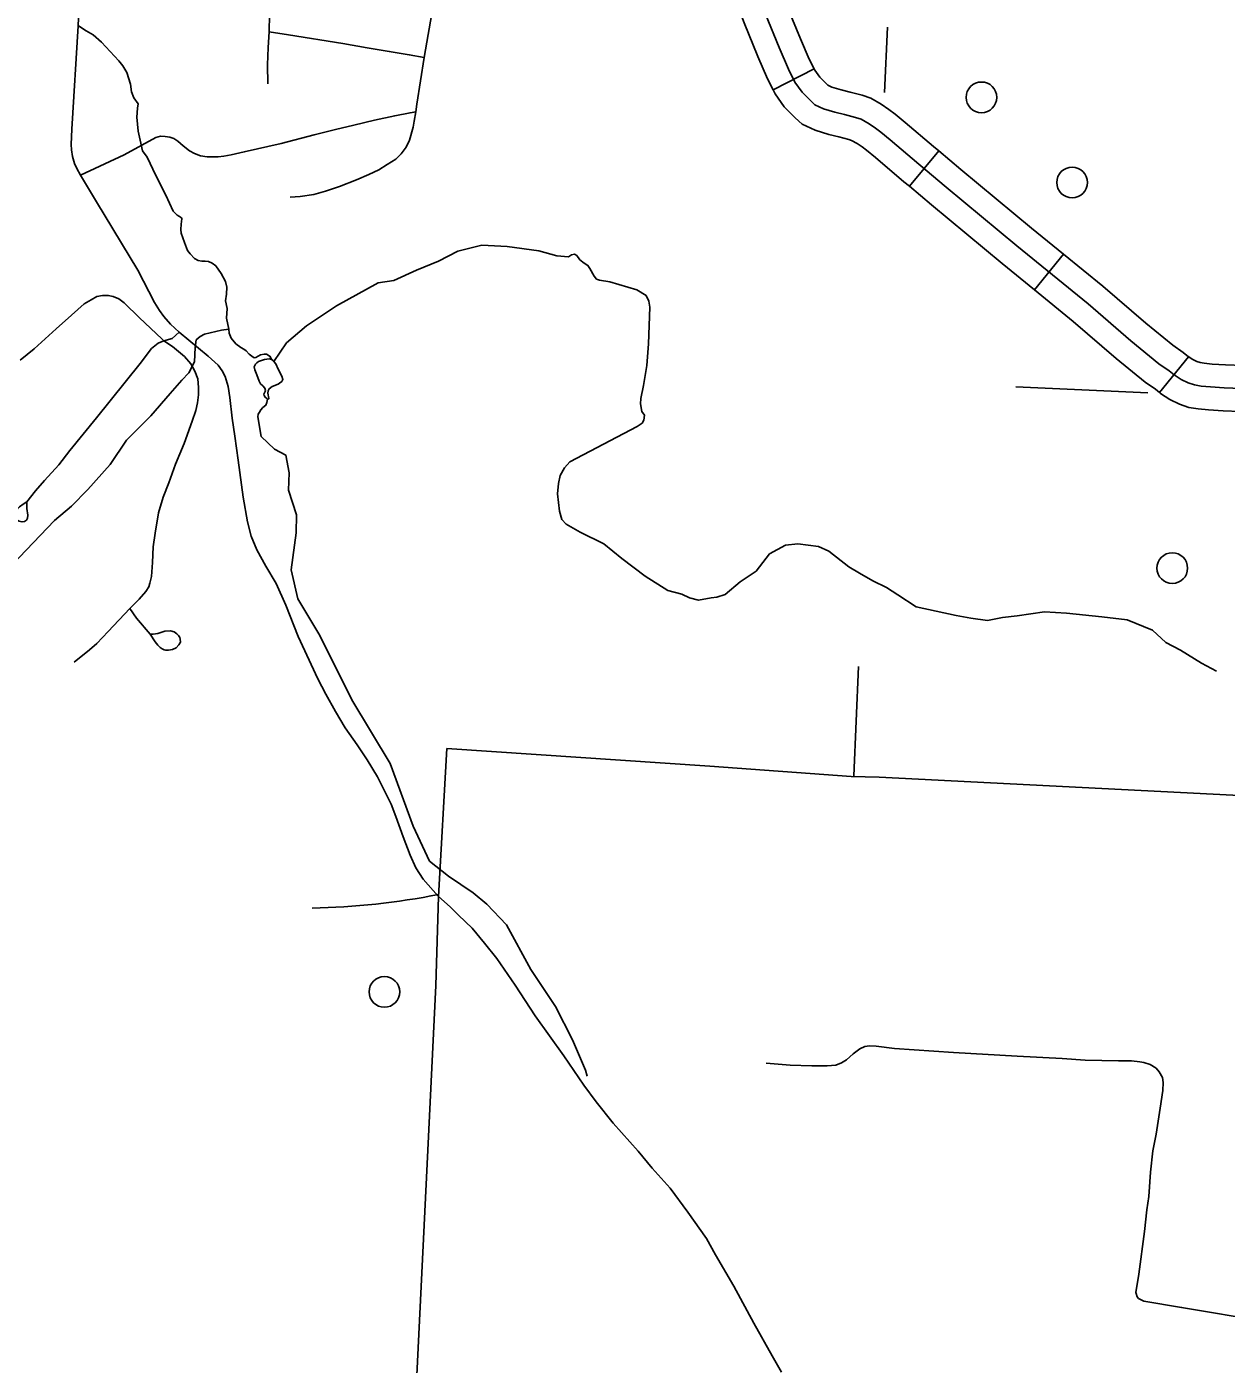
# Model space of a CAD drawing. Extents: x 653372 to 905732, y 627442 to 787275.
# Drawn here: x 697843 to 701753, y 759795 to 764152 of the extents above; entities that cross this region are included whole.
import ezdxf

# ---------------------------------------------------------------- set-up
doc = ezdxf.new("R2010")
doc.units = 0
for name, color, linetype in [('31', 7, 'Continuous'), ('32', 7, 'Continuous'), ('33', 7, 'Continuous'), ('35', 7, 'Continuous'), ('45', 7, 'Continuous'), ('5', 7, 'Continuous'), ('56', 7, 'Continuous'), ('6', 7, 'Continuous'), ('63', 7, 'Continuous')]:
    doc.layers.add(name, color=color, linetype=linetype)

msp = doc.modelspace()

# ---------------------------------------------------------------- linework, layer by layer
at = {"layer": '31'}
for points in [[(699111.7, 763875.4), (699114.2, 763899.8), (699138.7, 764052.1), (699167.7, 764220.4), (699173.9, 764239.5), (699186.4, 764258), (699204, 764274), (699221.3, 764285.4), (699235.8, 764292.4), (699244.4, 764295)], [(698633.7, 764136.2), (698635, 764192.4), (698636, 764227.2), (698631.8, 764237.6), (698624.5, 764243.5), (698607.6, 764249.1), (698592.3, 764250.7), (698569.6, 764253.1), (698424.3, 764255.8)], [(698628.8, 763966.3), (698628.3, 764028.5), (698630, 764084.9), (698633.7, 764136.2)], [(698633.7, 764136.2), (698696.6, 764126.3), (698873, 764097.6), (698952.3, 764083.9), (699024.6, 764072), (699089.8, 764060.9), (699138.7, 764052.1)], [(698019, 763668.3), (698161.2, 763735.2), (698263.8, 763792), (698279.3, 763795.5), (698294.6, 763794.5), (698309.4, 763792.9), (698322.3, 763788), (698335.8, 763779.6), (698353, 763764.2), (698374.1, 763748.2), (698390.4, 763739.2), (698409.2, 763731.8), (698431.4, 763728.8), (698449, 763728.9), (698467.3, 763728.9), (698486.1, 763731.2), (698509.1, 763735), (698552.1, 763744.6), (698672.3, 763772.3), (698779.7, 763800.4), (698849.1, 763817.2), (698909.4, 763831.9), (698977.1, 763847.5), (699042.5, 763862.1), (699092.8, 763872), (699111.7, 763875.4)], [(698701.7, 763597), (698734.8, 763599.5), (698779.4, 763606.1), (698817.3, 763616.4), (698862.2, 763631.5), (698918.2, 763653.2), (698958, 763671.4), (698990.9, 763686.4), (699018.2, 763703.2), (699046.7, 763720.6), (699063.7, 763738.3), (699080.3, 763759.5), (699090.7, 763782.6), (699102.2, 763825.5), (699105.7, 763844.2), (699111.7, 763875.4)], [(697990.1, 763818.6), (697988.6, 763768.4), (697988.7, 763751.3), (697992.6, 763729.6), (697998.7, 763706.6), (698006.2, 763690.4), (698019, 763668.3), (698070.2, 763581.9), (698205.4, 763359.3), (698259.8, 763254.5), (698275.5, 763227.8), (698289.7, 763208.6), (698311.5, 763183.6), (698340.4, 763157.6)], [(698283.2, 763135.7), (698211.3, 763204.4), (698161.2, 763252.7), (698143.4, 763265.9), (698125.4, 763273.6), (698108.9, 763277.3), (698089.8, 763276.3), (698072.3, 763273.6), (698052.9, 763263.1), (698030.3, 763249.5), (697989.6, 763212.7), (697939.1, 763168.2), (697867, 763102.9), (697821.9, 763065.8)], [(698340.4, 763157.6), (698316.8, 763136.9), (698290, 763129.2), (698271.2, 763121.6), (698250, 763104), (698212.9, 763055.1), (698071.2, 762877.8), (697983.9, 762771.9), (697947.7, 762725.4), (697900.9, 762674.5), (697872.2, 762640.5), (697843.3, 762605)], [(698340.4, 763157.6), (698434.9, 763079.6), (698467.2, 763049.9), (698480.2, 763031.6), (698490.4, 763012.4), (698499.3, 762980.7), (698505.4, 762944.6), (698513.2, 762877), (698521.3, 762818.3), (698532.5, 762740.8), (698548.6, 762619.6), (698563.2, 762539.3), (698574.4, 762493.1), (698593.7, 762448.5), (698622.7, 762394.7), (698656, 762338.9), (698688, 762267.8), (698728, 762166), (698791.9, 762028.2), (698818.2, 761978), (698849.7, 761921.4), (698881.4, 761868.3), (698920.1, 761812.4), (698952.7, 761763.8), (698986.1, 761708.9), (699015, 761652.3), (699031, 761619.5), (699046, 761579.6), (699070, 761512.8), (699092.5, 761453.7), (699111.9, 761411.8), (699135, 761375.2), (699168, 761338.3), (699185.8, 761318.4)], [(697997.6, 762082.3), (698048, 762122), (698071.6, 762142.7), (698108.5, 762182.1), (698179.4, 762256.6), (698209.2, 762287.7), (698231.3, 762312.4), (698241.3, 762328), (698244.8, 762339.8), (698249.4, 762361), (698253.2, 762406.9), (698255.5, 762458.4), (698261.6, 762502.8), (698273.1, 762569.1), (698288.1, 762619.4), (698306.2, 762666.5), (698327.9, 762727.7), (698356, 762795), (698382.8, 762867.2), (698394.9, 762902.5), (698399.6, 762927), (698403.6, 762953), (698402.7, 762976.9), (698400.4, 763005.5), (698391.6, 763030.2), (698378.1, 763054.4), (698357.4, 763078), (698317.9, 763110.1), (698290, 763129.2), (698283.2, 763135.7)], [(697843.3, 762605), (697844.1, 762582.8), (697847.4, 762561.2), (697846.3, 762551.4), (697842.1, 762544.3), (697835.7, 762541), (697827.7, 762539.2), (697818.2, 762541.1), (697810.8, 762545.7), (697806.7, 762551.8), (697802.8, 762557), (697803, 762563), (697804.4, 762569.7), (697809.8, 762577.8), (697819.3, 762588.7), (697832.2, 762596.6), (697843.3, 762605)]]:
    msp.add_lwpolyline(points, dxfattribs=at)
at = {"layer": '32'}
for p, q in [((700276, 763946.5), (700409.4, 764015)), ((700720.1, 763632.5), (700816.1, 763747.7)), ((701127.4, 763295), (701222, 763411.5)), ((701535.3, 762960.3), (701630.1, 763076.5))]:
    msp.add_line(p, q, dxfattribs=at)
for points in [[(700071.2, 764467.3), (700082.2, 764467.1), (700129.9, 764461.4), (700156.4, 764455.1), (700185.9, 764443.6), (700212.6, 764426.1), (700230.7, 764410.3), (700248.2, 764387.4), (700266.8, 764358.1), (700289.4, 764303.5), (700321.1, 764220.3), (700364.6, 764113.4), (700393.4, 764046.3), (700409.4, 764015)], [(697990.1, 763818.6), (698011.1, 764154.8), (698021.2, 764386.8)], [(700068.7, 764317.3), (700071.9, 764317.3), (700103.4, 764313.5), (700111.8, 764311.5), (700117, 764309.5), (700121, 764306.8), (700125, 764301.6), (700133.1, 764288.8), (700150, 764248.1), (700181.5, 764165.3), (700226.2, 764055.6), (700257.6, 763982.4), (700276, 763946.5)], [(700251.3, 764192.8), (700295.4, 764084.5), (700325.5, 764014.3), (700347.1, 763972.2), (700370.1, 763939.3), (700399.8, 763909.5), (700412.2, 763898.3), (700440.2, 763885.4), (700477.5, 763873.9), (700508.3, 763866.5), (700544, 763857.2), (700562.9, 763850.7), (700589.1, 763835.7), (700610, 763822), (700627.1, 763808.9), (700657.4, 763783.5), (700750.4, 763704.9), (700840.1, 763630.2), (701069.9, 763438.4), (701302.2, 763249.8), (701442, 763129.4), (701533.5, 763054.6), (701566.9, 763031.3), (701582.9, 763018.2), (701605.3, 763003.4), (701629, 762992.3), (701649.5, 762985.2), (701670.7, 762981.8), (701701.1, 762978.7), (701746.3, 762976.2), (701802.9, 762974)], [(700409.4, 764015), (700411.5, 764011), (700427.9, 763987.6), (700451.5, 763963.8), (700454, 763961.6), (700467, 763955.6), (700497.4, 763946.3), (700526.5, 763939.2), (700565.8, 763929.1), (700594, 763919.2), (700628.4, 763899.7), (700653.5, 763883.2), (700674, 763867.4), (700705.7, 763840.8), (700798.6, 763762.3), (700816.1, 763747.7)], [(700276, 763946.5), (700282.7, 763933.4), (700312.4, 763891), (700348, 763855.2), (700370.5, 763834.9), (700413.4, 763815.2), (700457.6, 763801.6), (700490.1, 763793.7), (700522.2, 763785.4), (700531.7, 763782.1), (700549.9, 763771.7), (700566.5, 763760.8), (700580.1, 763750.4), (700609.1, 763726.1), (700702.2, 763647.4), (700720.1, 763632.5)], [(700816.1, 763747.7), (700888.1, 763687.8), (701117.5, 763496.3), (701222, 763411.5)], [(700720.1, 763632.5), (700792, 763572.6), (701022.2, 763380.5), (701127.4, 763295)], [(701222, 763411.5), (701350.3, 763307.3), (701490.2, 763186.9), (701578.8, 763114.5), (701612.2, 763091.1), (701630.1, 763076.5)], [(701127.4, 763295), (701254.1, 763192.2), (701393.8, 763071.9), (701488.3, 762994.8), (701521.6, 762971.4), (701535.3, 762960.3)], [(701627.4, 763078.7), (701642.1, 763069), (701657.3, 763061.9), (701667.9, 763058.2), (701680.4, 763056.2), (701706.9, 763053.5), (701749.8, 763051.2), (701808.1, 763048.9), (701859.5, 763043.8), (701915.3, 763037), (701953.4, 763031), (701998.2, 763025.3), (702077.6, 763018.1), (702086, 763016.8), (702106.4, 763015.1)], [(701535.2, 762960.3), (701538.4, 762957.8), (701568.6, 762937.8), (701600.7, 762922.8), (701631.1, 762912.1), (701661, 762907.4), (701695.3, 762903.9), (701742.8, 762901.3), (701797.8, 762899.1), (701843.1, 762894.7), (701894.4, 762888.5), (701932.2, 762882.5), (701976, 762877)]]:
    msp.add_lwpolyline(points, dxfattribs=at)
at = {"layer": '33'}
for points in [[(700303.5, 759769.6), (700273.2, 759822), (700213.1, 759928.9), (700147.3, 760049.4), (700088.6, 760150.9), (700058.4, 760204.9), (699998, 760290.9), (699939.9, 760368.7), (699882.2, 760434.2), (699836.5, 760489.5), (699755, 760580.2), (699699.5, 760649.7), (699658.7, 760704.1), (699593.7, 760799.2), (699500.4, 760930.4), (699435.6, 761030.4), (699375.3, 761117.2), (699335.1, 761166.6), (699294.9, 761216), (699250.4, 761258.2), (699223.6, 761285.4), (699185.8, 761318.4)], [(701879.6, 759933.8), (701607.1, 759980.3), (701483.8, 760000.5), (701466.9, 760008.9), (701462.5, 760015), (701458.8, 760025), (701458.4, 760028.4), (701468, 760088.8), (701486, 760226.9), (701494.1, 760298.1), (701500, 760340.9), (701506.3, 760420.5), (701513.7, 760490.3), (701523.9, 760544.1), (701537, 760628.9), (701546, 760686.3), (701547.5, 760712.6), (701544.6, 760728.6), (701534.6, 760747.3), (701523.8, 760759.6), (701505, 760771.2), (701484, 760778.2), (701470.8, 760780.1), (701444, 760783.1), (701401.7, 760783), (701292.6, 760785.6), (701218.2, 760791.2), (701071.2, 760798.9), (700863.8, 760811.1), (700671.9, 760823.4), (700612, 760831.2), (700590.3, 760832.5), (700574.4, 760829.7), (700558.6, 760822.9), (700536.7, 760805.7), (700515, 760787.2), (700498.9, 760776.5), (700480.2, 760769.1), (700452.4, 760766.6), (700401.6, 760766.8), (700331, 760769), (700252.9, 760775.3)]]:
    msp.add_lwpolyline(points, dxfattribs=at)
at = {"layer": '35'}
for points in [[(698640.7, 763067.9), (698636.7, 763078.2), (698624.5, 763085.4), (698617.3, 763085.7), (698604.7, 763083.4), (698590.4, 763074.7), (698584.3, 763073.7), (698576.6, 763078.8), (698567.7, 763085.7), (698558.9, 763096.9), (698550.6, 763102), (698541, 763107.2), (698524.4, 763119.8), (698509.7, 763137.3), (698502.9, 763153.9), (698502.3, 763167), (698494.7, 763203.3), (698496.9, 763234.8), (698490.9, 763259.2), (698494.6, 763280.9), (698495.9, 763304), (698491, 763322.3), (698476.6, 763348.9), (698459.1, 763373.1), (698447.3, 763382.6), (698435.9, 763387.8), (698425, 763388.1), (698414, 763388.4), (698402, 763391.2), (698390, 763397.6), (698375.9, 763412), (698367.1, 763423.8), (698357, 763449), (698347, 763479.6), (698345.5, 763491.8), (698346.3, 763509.4), (698349.2, 763526.3), (698347.7, 763529.7), (698344.6, 763531.9), (698340.8, 763534.5), (698333.4, 763538), (698320.8, 763551.2), (698296.9, 763603.8), (698264.2, 763667.4), (698236.3, 763727.1), (698221.1, 763747.6), (698215.2, 763772.7), (698206.7, 763812.5), (698202.6, 763858.1), (698204, 763886.6), (698206.9, 763901.7), (698192.3, 763920.4), (698185, 763940.1), (698181.5, 763965.6), (698169.3, 764002.8), (698156, 764025.3), (698143.7, 764040.8), (698086.6, 764101.9), (698059.4, 764126.4), (698037.3, 764138.6), (698011.7, 764155.7)], [(698648.3, 763061.4), (698690.1, 763122.3), (698755.3, 763177.6), (698852.9, 763243.1), (698989.1, 763317.6), (699040.2, 763325.2), (699113.9, 763359.3), (699185.7, 763389), (699248.4, 763421.6), (699326.6, 763441.1), (699409.1, 763435.9), (699512.3, 763421.9), (699570.9, 763406.5), (699608.9, 763402.6), (699618.7, 763408.8), (699628.5, 763410.9), (699635.9, 763407.4), (699646.1, 763392.7), (699660.1, 763381.6)], [(699660.1, 763381.6), (699672.5, 763374.7), (699678.3, 763364.5), (699692.4, 763339.5), (699700.4, 763329.5), (699709.5, 763326.7), (699743.4, 763321.7), (699831.6, 763295.5), (699862.1, 763276.5), (699870.8, 763258.3), (699874.4, 763239), (699869.9, 763118.9), (699864.3, 763048.2), (699853.5, 762984), (699844.8, 762941.6), (699843.4, 762924), (699848.2, 762898.8), (699856.2, 762886.5), (699854.3, 762870.8), (699848.9, 762860.7), (699832.8, 762850.5), (699613.3, 762734.4), (699596.3, 762715.1), (699581.7, 762690.6), (699576.5, 762664), (699572.8, 762630.2), (699580, 762573.8), (699587.2, 762546.9), (699601.9, 762532.2), (699647.2, 762505.3), (699723.9, 762467.4), (699783.1, 762419.5), (699858.6, 762362.8), (699933.1, 762315.7), (699978.8, 762303.9), (700003.8, 762291.6), (700032.3, 762283.9), (700073.8, 762291.7)], [(697934.2, 762543.4), (697988.8, 762590.9), (698042.7, 762644.8), (698115.7, 762725.9), (698168.9, 762805.2), (698247.4, 762884.6), (698310.5, 762957.8), (698348.4, 763000.5), (698371.9, 763024.9), (698389.8, 763060.4), (698392.7, 763107.6), (698395.8, 763132.1), (698408, 763143.6), (698422.5, 763151.1), (698478.3, 763164), (698502.3, 763167)], [(698608.5, 763065.3), (698618.4, 763067.9), (698632.9, 763070.1), (698640.7, 763067.9), (698646.2, 763064.5), (698648.3, 763061.4), (698654.7, 763054), (698662.4, 763036.7), (698675.2, 763013.7), (698678.1, 763003.5), (698674.7, 762997), (698667.6, 762991), (698662.3, 762987.9)], [(698662.3, 762987.9), (698643.4, 762980.6), (698632.9, 762972.7), (698629.8, 762965.9), (698628.6, 762958.4), (698630.4, 762952.7), (698631.5, 762947.1), (698632, 762942.5), (698632, 762939.6), (698628, 762939), (698628, 762939), (698625.5, 762941.7), (698620.6, 762945.2), (698616.9, 762950.9), (698616.2, 762954.9), (698618.4, 762960), (698619.9, 762964.2), (698621.3, 762966.9), (698619.2, 762974.5), (698612.3, 762982.2), (698605.6, 762989), (698600.6, 762997.6), (698593.3, 763018.2), (698586.6, 763034.8), (698584.3, 763044.7), (698588.8, 763053.4), (698593.2, 763057.9), (698598.6, 763061.6), (698608.5, 763065.3)], [(699669.8, 760733.2), (699664.8, 760752.8), (699622.2, 760851.8), (699566.9, 760960.9), (699485.9, 761080.6), (699406.4, 761226.8), (699343.3, 761293.8), (699298, 761330.5), (699218.3, 761385), (699155.5, 761434.4), (699102.7, 761548), (699027.5, 761752.2), (698902.7, 761959.8), (698798.6, 762168.7), (698727.3, 762288.1), (698704.6, 762383.3), (698721.2, 762503.3), (698722.1, 762562), (698696.9, 762642.6), (698698.6, 762699.5), (698687.3, 762756.9), (698650.4, 762775.9), (698607.7, 762817.9), (698596.6, 762881.7), (698598, 762889.8), (698601.5, 762897.2), (698606, 762904), (698613.1, 762911.9), (698622.2, 762919.2), (698625.7, 762928), (698628, 762939)], [(697934.2, 762543.4), (697795.8, 762399.3), (697757.6, 762341.9), (697677.3, 762175.4), (697608.8, 762020), (697587.3, 761991.3), (697563.7, 761969.8), (697501.3, 761925.1), (697479.2, 761901.9), (697453.4, 761889.3), (697452, 761889.1)], [(701721.1, 762052.8), (701671.7, 762079.1), (701604.1, 762120.8), (701556.3, 762146.1), (701512.1, 762186), (701429.3, 762220.3), (701346.7, 762229.8), (701232.3, 762242.1), (701160, 762246), (701070.9, 762233.1), (701023.1, 762227.4), (700975.1, 762218.3), (700920.6, 762225.2), (700872.5, 762234), (700742.6, 762262.1), (700682.2, 762301.2), (700645.3, 762325), (700600.4, 762347.6), (700557, 762371.8), (700522.3, 762392.3), (700457, 762443.9), (700423.7, 762458.8), (700356, 762467.4), (700316.2, 762463.8), (700264.1, 762435.4), (700220.1, 762378.4), (700168.8, 762343.8), (700120, 762302.9), (700092.7, 762294.1), (700073.8, 762291.7)]]:
    msp.add_lwpolyline(points, dxfattribs=at)
at = {"layer": '45'}
for points in [[(698179.4, 762256.6), (698200.8, 762225.3), (698245.1, 762173.1)], [(698245.1, 762173.1), (698255.4, 762173.1), (698270.7, 762175.2), (698293.8, 762183.4), (698311.5, 762184.6), (698323.7, 762181.2), (698332.9, 762174.7), (698338.3, 762169), (698342.4, 762162.4), (698343.8, 762156.7), (698344, 762147.3), (698338.5, 762138.7), (698330, 762129.1), (698318.9, 762123.7), (698304.8, 762121), (698296.6, 762121), (698290.7, 762122.2), (698285.1, 762125.5), (698278.2, 762130.4), (698270.7, 762137.6), (698261.9, 762148.5), (698245.1, 762173.1)]]:
    msp.add_lwpolyline(points, dxfattribs=at)
at = {"layer": '5'}
for points in [[(700648.3, 764151.4), (700638.6, 763938.3)], [(701497.2, 762959.8), (701067.3, 762979.6)], [(700554.3, 762068.4), (700538.4, 761711.5)]]:
    msp.add_lwpolyline(points, dxfattribs=at)
at = {"layer": '56'}
for centre in [(700954.8, 763922.3), (701250.4, 763644.9), (701576.8, 762388.6), (699009, 761008.1)]:
    msp.add_circle(centre, 50, dxfattribs=at)
at = {"layer": '6'}
msp.add_lwpolyline([(699090, 759248.5), (699150.8, 760492.6), (699176.4, 761029.1), (699185.8, 761318.4), (699213, 761800.9), (700070.1, 761743.4), (700530.6, 761710.1), (700621.7, 761707.3), (701838.6, 761645.7), (702038.9, 761637.2)], dxfattribs=at)
at = {"layer": '63'}
msp.add_arc((698726.6, 763674.2), 2393.4, 271.1175, 281.0662, dxfattribs=at)

doc.saveas('drawing.dxf')
